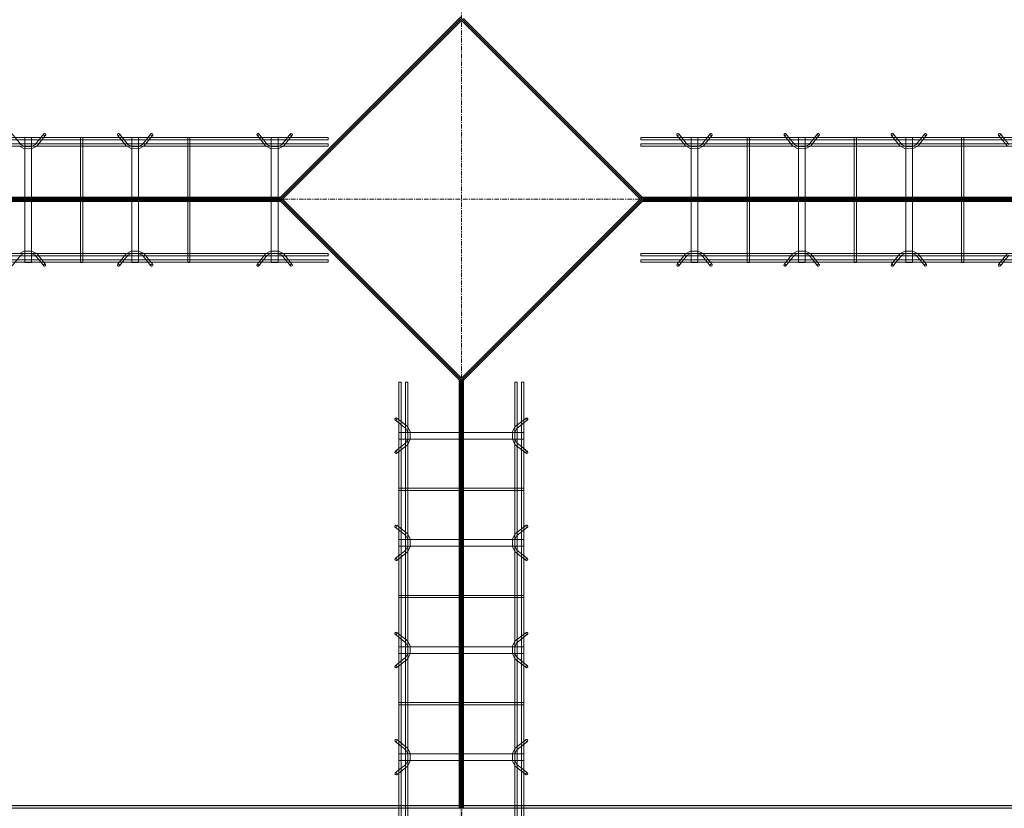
# Model space of a CAD drawing. Header units: inches. Extents: x -4136 to 1945, y -6639 to 12387.
# Tile 508 of 656: x -3204 to -3094, y 11779 to 11867. Entities that reach past the tile are written whole.
import ezdxf

# ---------------------------------------------------------------- set-up
doc = ezdxf.new("R2010")
doc.units = ezdxf.units.IN
doc.header["$MEASUREMENT"] = 0
doc.linetypes.add('Línea de rejilla', pattern=[0.875, 0.5, -0.125, 0.125, -0.125])
for name, color, linetype, lineweight in [('A-FLOR', 7, 'Continuous', 9), ('A-GENM', 7, 'Continuous', 9), ('S-BEAM', 7, 'Continuous', 9), ('S-GRID', 7, 'Continuous', 9)]:
    doc.layers.add(name, color=color, linetype=linetype, lineweight=lineweight)

# ---------------------------------------------------------------- blocks, each defined once
blk = doc.blocks.new('Dowel bar assembly - Dowel bar assembly-672828-SLAB ON GROUND JOINTS')
at = {"layer": 'S-BEAM', "color": 253, "true_color": 0xaaaaaa}
for p, q in [((4.02, 2.23), (4.97, 1.03)), ((5.18, 1.19), (4.23, 2.39)), ((7.76, 2.39), (6.81, 1.19)), ((7.01, 1.03), (7.96, 2.23)), ((16.02, 2.23), (16.97, 1.03)), ((17.18, 1.19), (16.23, 2.39)), ((19.76, 2.39), (18.81, 1.19)), ((19.01, 1.03), (19.96, 2.23)), ((28.02, 2.23), (28.97, 1.03)), ((29.18, 1.19), (28.23, 2.39)), ((31.76, 2.39), (30.81, 1.19)), ((31.01, 1.03), (31.96, 2.23)), ((40.02, 2.23), (40.97, 1.03)), ((41.18, 1.19), (40.23, 2.39)), ((136, 1.98), (0, 1.98)), ((0, 1.98), (0, 1.72)), ((0, 1.72), (0, 1.98)), ((0, 1.72), (136, 1.72)), ((136, 1.25), (0, 1.25)), ((0, 0.99), (0, 1.25)), ((0, 1.25), (0, 0.99)), ((5.63, 1.99), (5.63, -12.01)), ((6.38, 1.99), (5.63, 1.99)), ((5.63, 1.99), (6.38, 1.99)), ((6.38, -12.01), (6.38, 1.99)), ((11.87, 1.99), (11.87, -12.01)), ((12.13, 1.99), (11.87, 1.99)), ((11.87, 1.99), (12.13, 1.99)), ((12.13, -12.01), (12.13, 1.99)), ((17.63, 1.99), (17.63, -12.01)), ((18.38, 1.99), (17.63, 1.99)), ((17.63, 1.99), (18.38, 1.99)), ((18.38, -12.01), (18.38, 1.99)), ((23.87, 1.99), (23.87, -12.01)), ((24.13, 1.99), (23.87, 1.99)), ((23.87, 1.99), (24.13, 1.99)), ((24.13, -12.01), (24.13, 1.99)), ((29.63, 1.99), (29.63, -12.01)), ((30.38, 1.99), (29.63, 1.99)), ((29.63, 1.99), (30.38, 1.99)), ((30.38, -12.01), (30.38, 1.99)), ((35.87, 1.99), (35.87, -12.01)), ((36.13, 1.99), (35.87, 1.99)), ((35.87, 1.99), (36.13, 1.99)), ((36.13, -12.01), (36.13, 1.99)), ((0, 0.99), (136, 0.99)), ((136, -11.01), (0, -11.01)), ((0, -11.27), (0, -11.01)), ((0, -11.01), (0, -11.27)), ((0, -11.27), (136, -11.27)), ((136, -11.74), (0, -11.74)), ((0, -12), (0, -11.74)), ((0, -11.74), (0, -12)), ((0, -12), (136, -12)), ((4.97, -11.05), (4.02, -12.25)), ((4.23, -12.41), (5.18, -11.21)), ((6.38, -12.01), (5.63, -12.01)), ((5.63, -12.01), (6.38, -12.01)), ((6.81, -11.21), (7.76, -12.41)), ((7.96, -12.25), (7.01, -11.05)), ((12.13, -12.01), (11.87, -12.01)), ((11.87, -12.01), (12.13, -12.01)), ((16.97, -11.05), (16.02, -12.25)), ((16.23, -12.41), (17.18, -11.21)), ((18.38, -12.01), (17.63, -12.01)), ((17.63, -12.01), (18.38, -12.01)), ((18.81, -11.21), (19.76, -12.41)), ((19.96, -12.25), (19.01, -11.05)), ((24.13, -12.01), (23.87, -12.01)), ((23.87, -12.01), (24.13, -12.01)), ((28.97, -11.05), (28.02, -12.25)), ((28.23, -12.41), (29.18, -11.21)), ((30.38, -12.01), (29.63, -12.01)), ((29.63, -12.01), (30.38, -12.01)), ((30.81, -11.21), (31.76, -12.41)), ((31.96, -12.25), (31.01, -11.05)), ((36.13, -12.01), (35.87, -12.01)), ((35.87, -12.01), (36.13, -12.01)), ((40.97, -11.05), (40.02, -12.25)), ((40.23, -12.41), (41.18, -11.21))]:
    blk.add_line(p, q, dxfattribs=at)
at = {"layer": 'S-BEAM', "color": 253, "true_color": 0xaaaaaa, "flags": 128}
for points in [[(5.18, 1.19), (5.62, 0.97), (6.38, 0.98), (6.81, 1.19)], [(17.18, 1.19), (17.62, 0.97), (18.38, 0.98), (18.81, 1.19)], [(29.18, 1.19), (29.62, 0.97), (30.38, 0.98), (30.81, 1.19)], [(4.97, 1.03), (5.53, 0.73), (6.39, 0.72), (6.97, 0.99), (7.01, 1.03)], [(16.97, 1.03), (17.53, 0.73), (18.39, 0.72), (18.97, 0.99), (19.01, 1.03)], [(28.97, 1.03), (29.53, 0.73), (30.39, 0.72), (30.97, 0.99), (31.01, 1.03)], [(4.97, -11.05), (5.53, -10.75), (6.39, -10.74), (6.97, -11.01), (7.01, -11.05)], [(5.18, -11.21), (5.62, -10.99), (6.38, -11), (6.81, -11.21)], [(16.97, -11.05), (17.53, -10.75), (18.39, -10.74), (18.97, -11.01), (19.01, -11.05)], [(17.18, -11.21), (17.62, -10.99), (18.38, -11), (18.81, -11.21)], [(28.97, -11.05), (29.53, -10.75), (30.39, -10.74), (30.97, -11.01), (31.01, -11.05)], [(29.18, -11.21), (29.62, -10.99), (30.38, -11), (30.81, -11.21)]]:
    blk.add_lwpolyline(points, dxfattribs=at)
at = {"layer": 'S-BEAM', "color": 253, "true_color": 0xaaaaaa}
for centre, major_axis, start_param, end_param in [((4.12, 2.31), (0.101, 0.08), 5.709265, 8.850858), ((4.12, 2.31), (0.101, 0.08), 2.567673, 5.709265), ((7.86, 2.31), (-0.101, 0.08), 3.715513, 6.857105), ((7.86, 2.31), (-0.101, 0.08), 0.57392, 3.715513), ((16.12, 2.31), (0.101, 0.08), 5.709265, 8.850858), ((16.12, 2.31), (0.101, 0.08), 2.567673, 5.709265), ((19.86, 2.31), (-0.101, 0.08), 3.715513, 6.857105), ((19.86, 2.31), (-0.101, 0.08), 0.57392, 3.715513), ((28.12, 2.31), (0.101, 0.08), 5.709265, 8.850858), ((28.12, 2.31), (0.101, 0.08), 2.567673, 5.709265), ((31.86, 2.31), (-0.101, 0.08), 3.715513, 6.857105), ((31.86, 2.31), (-0.101, 0.08), 0.57392, 3.715513), ((40.12, 2.31), (0.101, 0.08), 5.709265, 8.850858), ((40.12, 2.31), (0.101, 0.08), 2.567673, 5.709265), ((4.12, -12.33), (-0.101, 0.08), 3.715513, 6.857105), ((4.12, -12.33), (-0.101, 0.08), 0.57392, 3.715513), ((7.86, -12.33), (0.101, 0.08), 5.709265, 8.850858), ((7.86, -12.33), (0.101, 0.08), 2.567673, 5.709265), ((16.12, -12.33), (-0.101, 0.08), 3.715513, 6.857105), ((16.12, -12.33), (-0.101, 0.08), 0.57392, 3.715513), ((19.86, -12.33), (0.101, 0.08), 5.709265, 8.850858), ((19.86, -12.33), (0.101, 0.08), 2.567673, 5.709265), ((28.12, -12.33), (-0.101, 0.08), 3.715513, 6.857105), ((28.12, -12.33), (-0.101, 0.08), 0.57392, 3.715513), ((31.86, -12.33), (0.101, 0.08), 5.709265, 8.850858), ((31.86, -12.33), (0.101, 0.08), 2.567673, 5.709265), ((40.12, -12.33), (-0.101, 0.08), 3.715513, 6.857105), ((40.12, -12.33), (-0.101, 0.08), 0.57392, 3.715513)]:
    blk.add_ellipse(centre, major_axis=major_axis, ratio=0.816528, start_param=start_param, end_param=end_param, dxfattribs=at)
blk = doc.blocks.new('Dowel bar assembly - Dowel bar assembly-670865-SLAB ON GROUND JOINTS')
at = {"layer": 'S-BEAM', "color": 253, "true_color": 0xaaaaaa}
for p, q in [((101.18, 1.19), (100.23, 2.39)), ((103.76, 2.39), (102.81, 1.19)), ((103.01, 1.03), (103.96, 2.23)), ((112.02, 2.23), (112.97, 1.03)), ((113.18, 1.19), (112.23, 2.39)), ((115.76, 2.39), (114.81, 1.19)), ((115.01, 1.03), (115.96, 2.23)), ((127.63, 2.23), (128.58, 1.03)), ((128.78, 1.19), (127.83, 2.39)), ((131.37, 2.39), (130.42, 1.19)), ((130.62, 1.03), (131.57, 2.23)), ((135.61, 1.98), (0, 1.98)), ((0, 1.72), (135.61, 1.72)), ((135.61, 1.25), (0, 1.25)), ((101.63, 1.99), (101.63, -12.01)), ((102.38, 1.99), (101.63, 1.99)), ((101.63, 1.99), (102.38, 1.99)), ((102.38, -12.01), (102.38, 1.99)), ((107.87, 1.99), (107.87, -12.01)), ((108.13, 1.99), (107.87, 1.99)), ((107.87, 1.99), (108.13, 1.99)), ((108.13, -12.01), (108.13, 1.99)), ((113.63, 1.99), (113.63, -12.01)), ((114.38, 1.99), (113.63, 1.99)), ((113.63, 1.99), (114.38, 1.99)), ((114.38, -12.01), (114.38, 1.99)), ((119.87, 1.99), (119.87, -12.01)), ((120.13, 1.99), (119.87, 1.99)), ((119.87, 1.99), (120.13, 1.99)), ((120.13, -12.01), (120.13, 1.99)), ((129.23, 1.99), (129.23, -12.01)), ((129.98, 1.99), (129.23, 1.99)), ((129.23, 1.99), (129.98, 1.99)), ((129.98, -12.01), (129.98, 1.99)), ((135.61, 1.98), (135.61, 1.72)), ((135.61, 1.72), (135.61, 1.98)), ((135.61, 0.99), (135.61, 1.25)), ((135.61, 1.25), (135.61, 0.99)), ((0, 0.99), (135.61, 0.99)), ((135.61, -11.01), (0, -11.01)), ((135.61, -11.27), (135.61, -11.01)), ((135.61, -11.01), (135.61, -11.27)), ((0, -11.27), (135.61, -11.27)), ((135.61, -11.74), (0, -11.74)), ((0, -12), (135.61, -12)), ((100.23, -12.41), (101.18, -11.21)), ((102.38, -12.01), (101.63, -12.01)), ((101.63, -12.01), (102.38, -12.01)), ((102.81, -11.21), (103.76, -12.41)), ((103.96, -12.25), (103.01, -11.05)), ((108.13, -12.01), (107.87, -12.01)), ((107.87, -12.01), (108.13, -12.01)), ((112.97, -11.05), (112.02, -12.25)), ((112.23, -12.41), (113.18, -11.21)), ((114.38, -12.01), (113.63, -12.01)), ((113.63, -12.01), (114.38, -12.01)), ((114.81, -11.21), (115.76, -12.41)), ((115.96, -12.25), (115.01, -11.05)), ((120.13, -12.01), (119.87, -12.01)), ((119.87, -12.01), (120.13, -12.01)), ((128.58, -11.05), (127.63, -12.25)), ((127.83, -12.41), (128.78, -11.21)), ((129.98, -12.01), (129.23, -12.01)), ((129.23, -12.01), (129.98, -12.01)), ((130.42, -11.21), (131.37, -12.41)), ((131.57, -12.25), (130.62, -11.05)), ((135.61, -12), (135.61, -11.74)), ((135.61, -11.74), (135.61, -12))]:
    blk.add_line(p, q, dxfattribs=at)
at = {"layer": 'S-BEAM', "color": 253, "true_color": 0xaaaaaa, "flags": 128}
for points in [[(101.18, 1.19), (101.62, 0.97), (102.38, 0.98), (102.81, 1.19)], [(113.18, 1.19), (113.62, 0.97), (114.38, 0.98), (114.81, 1.19)], [(128.78, 1.19), (129.23, 0.97), (129.99, 0.98), (130.42, 1.19)], [(100.97, 1.03), (101.53, 0.73), (102.39, 0.72), (102.97, 0.99), (103.01, 1.03)], [(112.97, 1.03), (113.53, 0.73), (114.39, 0.72), (114.97, 0.99), (115.01, 1.03)], [(128.58, 1.03), (129.13, 0.73), (129.99, 0.72), (130.58, 0.99), (130.62, 1.03)], [(100.97, -11.05), (101.53, -10.75), (102.39, -10.74), (102.97, -11.01), (103.01, -11.05)], [(101.18, -11.21), (101.62, -10.99), (102.38, -11), (102.81, -11.21)], [(112.97, -11.05), (113.53, -10.75), (114.39, -10.74), (114.97, -11.01), (115.01, -11.05)], [(113.18, -11.21), (113.62, -10.99), (114.38, -11), (114.81, -11.21)], [(128.58, -11.05), (129.13, -10.75), (129.99, -10.74), (130.58, -11.01), (130.62, -11.05)], [(128.78, -11.21), (129.23, -10.99), (129.99, -11), (130.42, -11.21)]]:
    blk.add_lwpolyline(points, dxfattribs=at)
at = {"layer": 'S-BEAM', "color": 253, "true_color": 0xaaaaaa}
for centre, major_axis, start_param, end_param in [((103.86, 2.31), (-0.101, 0.08), 3.715513, 6.857105), ((103.86, 2.31), (-0.101, 0.08), 0.57392, 3.715513), ((112.12, 2.31), (0.101, 0.08), 5.709265, 8.850858), ((112.12, 2.31), (0.101, 0.08), 2.567673, 5.709265), ((115.86, 2.31), (-0.101, 0.08), 3.715513, 6.857105), ((115.86, 2.31), (-0.101, 0.08), 0.57392, 3.715513), ((127.73, 2.31), (0.101, 0.08), 5.709265, 8.850858), ((127.73, 2.31), (0.101, 0.08), 2.567673, 5.709265), ((131.47, 2.31), (-0.101, 0.08), 3.715513, 6.857105), ((131.47, 2.31), (-0.101, 0.08), 0.57392, 3.715513), ((103.86, -12.33), (0.101, 0.08), 5.709265, 8.850858), ((103.86, -12.33), (0.101, 0.08), 2.567673, 5.709265), ((112.12, -12.33), (-0.101, 0.08), 3.715513, 6.857105), ((112.12, -12.33), (-0.101, 0.08), 0.57392, 3.715513), ((115.86, -12.33), (0.101, 0.08), 5.709265, 8.850858), ((115.86, -12.33), (0.101, 0.08), 2.567673, 5.709265), ((127.73, -12.33), (-0.101, 0.08), 3.715513, 6.857105), ((127.73, -12.33), (-0.101, 0.08), 0.57392, 3.715513), ((131.47, -12.33), (0.101, 0.08), 5.709265, 8.850858), ((131.47, -12.33), (0.101, 0.08), 2.567673, 5.709265)]:
    blk.add_ellipse(centre, major_axis=major_axis, ratio=0.816528, start_param=start_param, end_param=end_param, dxfattribs=at)
blk = doc.blocks.new('Dowel bar assembly - Dowel bar assembly-676036-SLAB ON GROUND JOINTS')
at = {"layer": 'S-BEAM', "color": 253, "true_color": 0xaaaaaa}
for p, q in [((4.02, 2.23), (4.97, 1.03)), ((5.18, 1.19), (4.23, 2.39)), ((7.76, 2.39), (6.81, 1.19)), ((7.01, 1.03), (7.96, 2.23)), ((16.02, 2.23), (16.97, 1.03)), ((17.18, 1.19), (16.23, 2.39)), ((19.76, 2.39), (18.81, 1.19)), ((19.01, 1.03), (19.96, 2.23)), ((28.02, 2.23), (28.97, 1.03)), ((29.18, 1.19), (28.23, 2.39)), ((31.76, 2.39), (30.81, 1.19)), ((31.01, 1.03), (31.96, 2.23)), ((40.02, 2.23), (40.97, 1.03)), ((41.18, 1.19), (40.23, 2.39)), ((43.76, 2.39), (42.81, 1.19)), ((43.01, 1.03), (43.96, 2.23)), ((271.28, 1.98), (0, 1.98)), ((0, 1.98), (0, 1.72)), ((0, 1.72), (0, 1.98)), ((0, 1.72), (271.28, 1.72)), ((271.28, 1.25), (0, 1.25)), ((0, 0.99), (0, 1.25)), ((0, 1.25), (0, 0.99)), ((5.63, 1.99), (5.63, -12.01)), ((6.38, 1.99), (5.63, 1.99)), ((5.63, 1.99), (6.38, 1.99)), ((6.38, -12.01), (6.38, 1.99)), ((11.87, 1.99), (11.87, -12.01)), ((12.13, 1.99), (11.87, 1.99)), ((11.87, 1.99), (12.13, 1.99)), ((12.13, -12.01), (12.13, 1.99)), ((17.63, 1.99), (17.63, -12.01)), ((18.38, 1.99), (17.63, 1.99)), ((17.63, 1.99), (18.38, 1.99)), ((18.38, -12.01), (18.38, 1.99)), ((23.87, 1.99), (23.87, -12.01)), ((24.13, 1.99), (23.87, 1.99)), ((23.87, 1.99), (24.13, 1.99)), ((24.13, -12.01), (24.13, 1.99)), ((29.63, 1.99), (29.63, -12.01)), ((30.38, 1.99), (29.63, 1.99)), ((29.63, 1.99), (30.38, 1.99)), ((30.38, -12.01), (30.38, 1.99)), ((35.87, 1.99), (35.87, -12.01)), ((36.13, 1.99), (35.87, 1.99)), ((35.87, 1.99), (36.13, 1.99)), ((36.13, -12.01), (36.13, 1.99)), ((41.63, 1.99), (41.63, -12.01)), ((42.38, 1.99), (41.63, 1.99)), ((41.63, 1.99), (42.38, 1.99)), ((42.38, -12.01), (42.38, 1.99)), ((0, 0.99), (271.28, 0.99)), ((271.28, -11.01), (0, -11.01)), ((0, -11.27), (0, -11.01)), ((0, -11.01), (0, -11.27)), ((0, -11.27), (271.28, -11.27)), ((271.28, -11.74), (0, -11.74)), ((0, -12), (0, -11.74)), ((0, -11.74), (0, -12)), ((0, -12), (271.28, -12)), ((4.97, -11.05), (4.02, -12.25)), ((4.23, -12.41), (5.18, -11.21)), ((6.38, -12.01), (5.63, -12.01)), ((5.63, -12.01), (6.38, -12.01)), ((6.81, -11.21), (7.76, -12.41)), ((7.96, -12.25), (7.01, -11.05)), ((12.13, -12.01), (11.87, -12.01)), ((11.87, -12.01), (12.13, -12.01)), ((16.97, -11.05), (16.02, -12.25)), ((16.23, -12.41), (17.18, -11.21)), ((18.38, -12.01), (17.63, -12.01)), ((17.63, -12.01), (18.38, -12.01)), ((18.81, -11.21), (19.76, -12.41)), ((19.96, -12.25), (19.01, -11.05)), ((24.13, -12.01), (23.87, -12.01)), ((23.87, -12.01), (24.13, -12.01)), ((28.97, -11.05), (28.02, -12.25)), ((28.23, -12.41), (29.18, -11.21)), ((30.38, -12.01), (29.63, -12.01)), ((29.63, -12.01), (30.38, -12.01)), ((30.81, -11.21), (31.76, -12.41)), ((31.96, -12.25), (31.01, -11.05)), ((36.13, -12.01), (35.87, -12.01)), ((35.87, -12.01), (36.13, -12.01)), ((40.97, -11.05), (40.02, -12.25)), ((40.23, -12.41), (41.18, -11.21)), ((42.38, -12.01), (41.63, -12.01)), ((41.63, -12.01), (42.38, -12.01)), ((42.81, -11.21), (43.76, -12.41)), ((43.96, -12.25), (43.01, -11.05))]:
    blk.add_line(p, q, dxfattribs=at)
at = {"layer": 'S-BEAM', "color": 253, "true_color": 0xaaaaaa, "flags": 128}
for points in [[(5.18, 1.19), (5.62, 0.97), (6.38, 0.98), (6.81, 1.19)], [(17.18, 1.19), (17.62, 0.97), (18.38, 0.98), (18.81, 1.19)], [(29.18, 1.19), (29.62, 0.97), (30.38, 0.98), (30.81, 1.19)], [(41.18, 1.19), (41.62, 0.97), (42.38, 0.98), (42.81, 1.19)], [(4.97, 1.03), (5.53, 0.73), (6.39, 0.72), (6.97, 0.99), (7.01, 1.03)], [(16.97, 1.03), (17.53, 0.73), (18.39, 0.72), (18.97, 0.99), (19.01, 1.03)], [(28.97, 1.03), (29.53, 0.73), (30.39, 0.72), (30.97, 0.99), (31.01, 1.03)], [(40.97, 1.03), (41.53, 0.73), (42.39, 0.72), (42.97, 0.99), (43.01, 1.03)], [(4.97, -11.05), (5.53, -10.75), (6.39, -10.74), (6.97, -11.01), (7.01, -11.05)], [(5.18, -11.21), (5.62, -10.99), (6.38, -11), (6.81, -11.21)], [(16.97, -11.05), (17.53, -10.75), (18.39, -10.74), (18.97, -11.01), (19.01, -11.05)], [(17.18, -11.21), (17.62, -10.99), (18.38, -11), (18.81, -11.21)], [(28.97, -11.05), (29.53, -10.75), (30.39, -10.74), (30.97, -11.01), (31.01, -11.05)], [(29.18, -11.21), (29.62, -10.99), (30.38, -11), (30.81, -11.21)], [(40.97, -11.05), (41.53, -10.75), (42.39, -10.74), (42.97, -11.01), (43.01, -11.05)], [(41.18, -11.21), (41.62, -10.99), (42.38, -11), (42.81, -11.21)]]:
    blk.add_lwpolyline(points, dxfattribs=at)
at = {"layer": 'S-BEAM', "color": 253, "true_color": 0xaaaaaa}
for centre, major_axis, start_param, end_param in [((4.12, 2.31), (0.101, 0.08), 5.709265, 8.850858), ((4.12, 2.31), (0.101, 0.08), 2.567673, 5.709265), ((7.86, 2.31), (-0.101, 0.08), 3.715513, 6.857105), ((7.86, 2.31), (-0.101, 0.08), 0.57392, 3.715513), ((16.12, 2.31), (0.101, 0.08), 5.709265, 8.850858), ((16.12, 2.31), (0.101, 0.08), 2.567673, 5.709265), ((19.86, 2.31), (-0.101, 0.08), 3.715513, 6.857105), ((19.86, 2.31), (-0.101, 0.08), 0.57392, 3.715513), ((28.12, 2.31), (0.101, 0.08), 5.709265, 8.850858), ((28.12, 2.31), (0.101, 0.08), 2.567673, 5.709265), ((31.86, 2.31), (-0.101, 0.08), 3.715513, 6.857105), ((31.86, 2.31), (-0.101, 0.08), 0.57392, 3.715513), ((40.12, 2.31), (0.101, 0.08), 5.709265, 8.850858), ((40.12, 2.31), (0.101, 0.08), 2.567673, 5.709265), ((43.86, 2.31), (-0.101, 0.08), 3.715513, 6.857105), ((43.86, 2.31), (-0.101, 0.08), 0.57392, 3.715513), ((4.12, -12.33), (-0.101, 0.08), 3.715513, 6.857105), ((4.12, -12.33), (-0.101, 0.08), 0.57392, 3.715513), ((7.86, -12.33), (0.101, 0.08), 5.709265, 8.850858), ((7.86, -12.33), (0.101, 0.08), 2.567673, 5.709265), ((16.12, -12.33), (-0.101, 0.08), 3.715513, 6.857105), ((16.12, -12.33), (-0.101, 0.08), 0.57392, 3.715513), ((19.86, -12.33), (0.101, 0.08), 5.709265, 8.850858), ((19.86, -12.33), (0.101, 0.08), 2.567673, 5.709265), ((28.12, -12.33), (-0.101, 0.08), 3.715513, 6.857105), ((28.12, -12.33), (-0.101, 0.08), 0.57392, 3.715513), ((31.86, -12.33), (0.101, 0.08), 5.709265, 8.850858), ((31.86, -12.33), (0.101, 0.08), 2.567673, 5.709265), ((40.12, -12.33), (-0.101, 0.08), 3.715513, 6.857105), ((40.12, -12.33), (-0.101, 0.08), 0.57392, 3.715513), ((43.86, -12.33), (0.101, 0.08), 5.709265, 8.850858), ((43.86, -12.33), (0.101, 0.08), 2.567673, 5.709265)]:
    blk.add_ellipse(centre, major_axis=major_axis, ratio=0.816528, start_param=start_param, end_param=end_param, dxfattribs=at)

msp = doc.modelspace()

# ---------------------------------------------------------------- hatches: boundary and pattern name
at = {"layer": 'A-GENM', "true_color": 0xff0000}
for points in [[(-3154.32374, 11867.65475), (-3154.12689, 11867.4579), (-3154.10103, 11867.43204), (-3154.32374, 11867.20933), (-3174.34367, 11847.1894), (-3174.45502, 11847.07804), (-3174.51868, 11847.1417), (-3174.67773, 11847.30075), (-3174.59224, 11847.38625), (-3154.52059, 11867.4579)], [(-3154.32374, 11867.65475), (-3154.2803, 11867.61131), (-3154.10103, 11867.43204), (-3154.32374, 11867.20933), (-3174.34367, 11847.1894), (-3174.45502, 11847.07804), (-3174.52081, 11847.14383), (-3174.60982, 11847.23284), (-3174.67773, 11847.30075), (-3154.36718, 11867.61131)], [(-3134.19245, 11847.07804), (-3134.30381, 11847.1894), (-3154.32374, 11867.20933), (-3154.10103, 11867.43204), (-3134.05524, 11847.38625), (-3133.96974, 11847.30075)], [(-3134.19245, 11847.07804), (-3134.30381, 11847.1894), (-3154.32374, 11867.20933), (-3154.10103, 11867.43204), (-3133.96974, 11847.30075)], [(-3174.78909, 11847.1894), (-3174.67773, 11847.30075), (-3174.45502, 11847.07804), (-3174.34367, 11847.1894), (-3154.32374, 11827.16947), (-3154.43509, 11827.05811), (-3154.21238, 11826.8354), (-3154.32374, 11826.72404), (-3154.52059, 11826.9209)], [(-3174.78909, 11847.1894), (-3174.67773, 11847.30075), (-3174.45502, 11847.07804), (-3174.34367, 11847.1894), (-3154.32374, 11827.16947), (-3154.43509, 11827.05811), (-3154.21238, 11826.8354), (-3154.2803, 11826.76748), (-3154.32374, 11826.72404), (-3154.36718, 11826.76748)], [(-3154.43509, 11827.05811), (-3154.32374, 11827.16947), (-3134.30381, 11847.1894), (-3134.19245, 11847.07804), (-3133.96974, 11847.30075), (-3133.85839, 11847.1894), (-3134.05524, 11846.99255), (-3154.21238, 11826.8354)], [(-3154.43509, 11827.05811), (-3154.32374, 11827.16947), (-3134.30381, 11847.1894), (-3134.19245, 11847.07804), (-3133.96974, 11847.30075), (-3133.90183, 11847.23284), (-3133.85839, 11847.1894), (-3133.90183, 11847.14596), (-3154.21238, 11826.8354)], [(-2920.13768, 11778.9894), (-2920.45264, 11778.9894), (-3748.91124, 11778.9894), (-3748.91124, 11779.30436), (-2920.13768, 11779.30436)], [(-2920.13768, 11778.9894), (-2920.45264, 11778.9894), (-3748.91124, 11778.9894), (-3748.91124, 11779.30436), (-2920.13768, 11779.30436)]]:
    msp.add_hatch(color=1, dxfattribs=at).paths.add_polyline_path(points, flags=0)
at = {"layer": 'A-GENM', "true_color": 0x0000ff}
for points in [[(-3174.53564, 11847.44285), (-3174.67773, 11847.30075), (-3174.60982, 11847.23284), (-3460.90183, 11847.23284), (-3461.0811, 11847.41211), (-3461.0811, 11847.44285)], [(-3174.51868, 11847.01965), (-3461.02813, 11847.01965), (-3460.85839, 11847.1894), (-3461.0811, 11847.41211), (-3461.0811, 11847.44133), (-3174.53716, 11847.44133), (-3174.67773, 11847.30075), (-3174.51868, 11847.1417)], [(-3461.0811, 11846.93277), (-3461.0811, 11846.96669), (-3460.85839, 11847.1894), (-3461.02496, 11847.35597), (-3174.62252, 11847.35597), (-3174.67773, 11847.30075), (-3174.51868, 11847.1417), (-3174.51868, 11846.93277)], [(-3174.51868, 11846.99255), (-3461.05524, 11846.99255), (-3460.85839, 11847.1894), (-3460.96974, 11847.30075), (-3461.05524, 11847.38625), (-3174.59224, 11847.38625), (-3174.67773, 11847.30075), (-3174.51868, 11847.1417)], [(-3174.51868, 11847.01041), (-3461.03738, 11847.01041), (-3460.85839, 11847.1894), (-3461.02344, 11847.35445), (-3174.62404, 11847.35445), (-3174.67773, 11847.30075), (-3174.51868, 11847.1417)], [(-2847.51659, 11846.93277), (-3134.11501, 11846.93277), (-3133.85839, 11847.1894), (-3134.02496, 11847.35597), (-2847.51659, 11847.35597)], [(-2847.51659, 11847.23284), (-3133.90183, 11847.23284), (-3134.11184, 11847.44285), (-2847.51659, 11847.44285)], [(-2847.51659, 11847.01965), (-3134.02813, 11847.01965), (-3133.85839, 11847.1894), (-3134.11032, 11847.44133), (-2847.51659, 11847.44133)], [(-2847.51659, 11846.99255), (-3134.05524, 11846.99255), (-3133.85839, 11847.1894), (-3133.96974, 11847.30075), (-3134.05524, 11847.38625), (-2847.51659, 11847.38625)], [(-2847.51659, 11847.01041), (-3134.03738, 11847.01041), (-3133.85839, 11847.1894), (-3134.02344, 11847.35445), (-2847.51659, 11847.35445)], [(-2847.51659, 11847.14596), (-3133.90183, 11847.14596), (-3133.85839, 11847.1894), (-3133.90183, 11847.23284), (-2847.51659, 11847.23284)], [(-3154.58036, 11778.9894), (-3154.58036, 11826.98067), (-3154.32374, 11826.72404), (-3154.15717, 11826.89062), (-3154.15717, 11778.9894)], [(-3154.52059, 11778.9894), (-3154.52059, 11826.9209), (-3154.32374, 11826.72404), (-3154.21238, 11826.8354), (-3154.12689, 11826.9209), (-3154.12689, 11778.9894)], [(-3154.50273, 11778.9894), (-3154.50273, 11826.90304), (-3154.32374, 11826.72404), (-3154.15869, 11826.88909), (-3154.15869, 11778.9894)], [(-3154.49348, 11778.9894), (-3154.49348, 11826.89379), (-3154.32374, 11826.72404), (-3154.10103, 11826.94676), (-3154.18666, 11827.03239), (-3154.07181, 11827.03239), (-3154.07181, 11778.9894)], [(-3154.36718, 11778.9894), (-3154.36718, 11826.76748), (-3154.32374, 11826.72404), (-3154.2803, 11826.76748), (-3154.2803, 11778.9894)], [(-3154.2803, 11778.9894), (-3154.2803, 11826.76748), (-3154.10103, 11826.94676), (-3154.18666, 11827.03239), (-3154.07029, 11827.03239), (-3154.07029, 11778.9894)], [(-3154.52059, 11555.28643), (-3154.52059, 11778.9894), (-3154.12689, 11778.9894), (-3154.12689, 11555.28643)]]:
    msp.add_hatch(color=5, dxfattribs=at).paths.add_polyline_path(points, flags=0)
h = msp.add_hatch(color=5, dxfattribs=at)
edge = h.paths.add_edge_path(flags=0)
edge.add_line((-3174.51868, 11847.14596), (-3460.90183, 11847.14596))
edge.add_line((-3460.90183, 11847.14596), (-3460.85839, 11847.1894))
edge.add_line((-3460.85839, 11847.1894), (-3460.90183, 11847.23284))
edge.add_line((-3460.90183, 11847.23284), (-3174.60982, 11847.23284))
edge.add_line((-3174.60982, 11847.23284), (-3174.52081, 11847.14383))

# ---------------------------------------------------------------- linework, layer by layer
at = {"layer": 'A-FLOR'}
for p, q in [((-3174.56638, 11847.1894), (-3154.32374, 11867.43204)), ((-3154.32374, 11867.43204), (-3134.0811, 11847.1894)), ((-3154.32374, 11826.94676), (-3174.56638, 11847.1894)), ((-3134.0811, 11847.1894), (-3154.32374, 11826.94676))]:
    msp.add_line(p, q, dxfattribs=at)
at = {"layer": 'A-GENM', "color": 1, "true_color": 0xff0000}
for p, q in [((-3174.67773, 11847.30075), (-3154.36718, 11867.61131)), ((-3154.50273, 11867.47576), (-3174.67773, 11847.30075)), ((-3174.63161, 11847.34688), (-3154.48122, 11867.49727)), ((-3154.52059, 11867.4579), (-3174.59224, 11847.38625)), ((-3174.34367, 11847.1894), (-3154.32374, 11867.20933)), ((-3174.34367, 11847.1894), (-3154.32374, 11867.20933)), ((-3154.32374, 11867.20933), (-3174.34367, 11847.1894)), ((-3154.32374, 11867.20933), (-3174.34367, 11847.1894)), ((-3154.32374, 11867.20933), (-3134.30381, 11847.1894)), ((-3154.32374, 11867.20933), (-3134.30381, 11847.1894)), ((-3134.30381, 11847.1894), (-3154.32374, 11867.20933)), ((-3134.30381, 11847.1894), (-3154.32374, 11867.20933)), ((-3154.10103, 11867.43204), (-3134.01587, 11847.34688)), ((-3134.05524, 11847.38625), (-3154.10103, 11867.43204)), ((-3154.10103, 11867.43204), (-3133.96974, 11847.30075)), ((-3133.96974, 11847.30075), (-3154.10103, 11867.43204)), ((-3174.78909, 11847.1894), (-3174.67773, 11847.30075)), ((-3174.67773, 11847.30075), (-3174.78909, 11847.1894)), ((-3174.78909, 11847.1894), (-3174.67773, 11847.30075)), ((-3174.67773, 11847.30075), (-3174.78909, 11847.1894)), ((-3174.78909, 11847.1894), (-3154.52059, 11826.9209)), ((-3174.78909, 11847.1894), (-3154.48122, 11826.88152)), ((-3154.50273, 11826.90304), (-3174.78909, 11847.1894)), ((-3154.36718, 11826.76748), (-3174.78909, 11847.1894)), ((-3174.34367, 11847.1894), (-3154.32374, 11827.16947)), ((-3154.32374, 11827.16947), (-3174.34367, 11847.1894)), ((-3174.34367, 11847.1894), (-3154.32374, 11827.16947)), ((-3154.32374, 11827.16947), (-3174.34367, 11847.1894)), ((-3154.32374, 11827.16947), (-3134.30381, 11847.1894)), ((-3134.30381, 11847.1894), (-3154.32374, 11827.16947)), ((-3154.32374, 11827.16947), (-3134.30381, 11847.1894)), ((-3134.30381, 11847.1894), (-3154.32374, 11827.16947)), ((-3133.90183, 11847.14596), (-3154.21238, 11826.8354)), ((-3133.85839, 11847.1894), (-3133.96974, 11847.30075)), ((-3133.96974, 11847.30075), (-3133.90183, 11847.23284)), ((-3133.85839, 11847.1894), (-3133.9505, 11847.09729)), ((-3133.90183, 11847.23284), (-3133.85839, 11847.1894)), ((-3133.85839, 11847.1894), (-3133.90183, 11847.14596)), ((-3154.21238, 11826.8354), (-3134.01587, 11847.03192)), ((-3134.03738, 11847.01041), (-3154.21238, 11826.8354)), ((-3154.21238, 11826.8354), (-3134.05524, 11846.99255)), ((-3133.9505, 11847.09729), (-3134.03738, 11847.01041)), ((-3154.41585, 11826.81616), (-3154.50273, 11826.90304)), ((-3154.32374, 11826.72404), (-3154.41585, 11826.81616)), ((-3154.32374, 11826.72404), (-3154.36718, 11826.76748)), ((-3154.32374, 11826.72404), (-3154.21238, 11826.8354)), ((-3154.2803, 11826.76748), (-3154.32374, 11826.72404)), ((-3154.21238, 11826.8354), (-3154.2803, 11826.76748)), ((-2920.13768, 11779.30436), (-3748.91124, 11779.30436)), ((-2920.13768, 11779.30436), (-3748.91124, 11779.30436)), ((-3748.91124, 11779.30436), (-2920.13768, 11779.30436)), ((-3748.91124, 11779.30436), (-2920.13768, 11779.30436)), ((-2920.45264, 11778.9894), (-3748.91124, 11778.9894)), ((-3748.91124, 11778.9894), (-2920.45264, 11778.9894)), ((-2920.45264, 11778.9894), (-3748.91124, 11778.9894)), ((-3748.91124, 11778.9894), (-2920.45264, 11778.9894))]:
    msp.add_line(p, q, dxfattribs=at)
at = {"layer": 'A-GENM', "color": 5, "true_color": 0x0000ff}
for p, q in [((-3174.53564, 11847.44285), (-3461.0811, 11847.44285)), ((-3174.53716, 11847.44133), (-3461.0811, 11847.44133)), ((-3461.05524, 11847.38625), (-3174.59224, 11847.38625)), ((-3461.05524, 11847.38625), (-3174.59224, 11847.38625)), ((-3174.62252, 11847.35597), (-3461.02496, 11847.35597)), ((-3174.62404, 11847.35445), (-3461.02344, 11847.35445)), ((-3174.63161, 11847.34688), (-3461.01587, 11847.34688)), ((-3174.63161, 11847.34688), (-3461.01587, 11847.34688)), ((-3460.90183, 11847.23284), (-3174.60982, 11847.23284)), ((-3174.51868, 11847.14596), (-3460.90183, 11847.14596)), ((-3174.67773, 11847.30075), (-3174.53564, 11847.44285)), ((-3174.53564, 11847.44285), (-3174.67773, 11847.30075)), ((-3174.67773, 11847.30075), (-3174.53716, 11847.44133)), ((-3174.53716, 11847.44133), (-3174.67773, 11847.30075)), ((-3174.67773, 11847.30075), (-3174.62252, 11847.35597)), ((-3174.62252, 11847.35597), (-3174.67773, 11847.30075)), ((-3174.67773, 11847.30075), (-3174.62404, 11847.35445)), ((-3174.62404, 11847.35445), (-3174.67773, 11847.30075)), ((-3174.60982, 11847.23284), (-3174.67773, 11847.30075)), ((-3174.67773, 11847.30075), (-3174.51868, 11847.1417)), ((-3174.51868, 11847.1417), (-3174.67773, 11847.30075)), ((-3174.67773, 11847.30075), (-3174.51868, 11847.1417)), ((-3174.51868, 11847.1417), (-3174.67773, 11847.30075)), ((-3174.67773, 11847.30075), (-3174.51868, 11847.1417)), ((-3174.51868, 11847.1417), (-3174.67773, 11847.30075)), ((-3174.67773, 11847.30075), (-3174.52229, 11847.14531)), ((-3174.59224, 11847.38625), (-3174.63161, 11847.34688)), ((-3174.52081, 11847.14383), (-3174.60982, 11847.23284)), ((-3174.51868, 11847.03192), (-3174.51868, 11847.1417)), ((-3174.51868, 11847.1417), (-3174.51868, 11846.99255)), ((-3174.51868, 11847.09729), (-3174.51868, 11847.1417)), ((-3174.51868, 11847.1417), (-3174.51868, 11847.01041)), ((-3174.51868, 11846.93277), (-3174.51868, 11847.1417)), ((-3174.51868, 11847.1417), (-3174.51868, 11846.93277)), ((-3174.51868, 11847.01965), (-3174.51868, 11847.1417)), ((-3174.51868, 11847.1417), (-3174.51868, 11847.01965)), ((-3134.11501, 11846.93277), (-3133.85839, 11847.1894)), ((-3133.85839, 11847.1894), (-3134.11501, 11846.93277)), ((-3134.11184, 11847.44285), (-3133.90183, 11847.23284)), ((-3133.85839, 11847.1894), (-3134.11184, 11847.44285)), ((-2847.51659, 11847.44285), (-3134.11184, 11847.44285)), ((-3134.11032, 11847.44133), (-3133.85839, 11847.1894)), ((-3133.85839, 11847.1894), (-3134.11032, 11847.44133)), ((-2847.51659, 11847.44133), (-3134.11032, 11847.44133)), ((-3134.01587, 11847.34688), (-3134.05524, 11847.38625)), ((-3134.05524, 11847.38625), (-2847.51659, 11847.38625)), ((-3134.05524, 11847.38625), (-2847.51659, 11847.38625)), ((-3133.85839, 11847.1894), (-3134.03738, 11847.01041)), ((-3134.02813, 11847.01965), (-3133.85839, 11847.1894)), ((-3133.85839, 11847.1894), (-3134.02813, 11847.01965)), ((-3134.02496, 11847.35597), (-3133.85839, 11847.1894)), ((-3133.85839, 11847.1894), (-3134.02496, 11847.35597)), ((-2847.51659, 11847.35597), (-3134.02496, 11847.35597)), ((-3134.02344, 11847.35445), (-3133.85839, 11847.1894)), ((-3133.85839, 11847.1894), (-3134.02344, 11847.35445)), ((-2847.51659, 11847.35445), (-3134.02344, 11847.35445)), ((-2847.51659, 11847.34688), (-3134.01587, 11847.34688)), ((-2847.51659, 11847.34688), (-3134.01587, 11847.34688)), ((-3133.9505, 11847.09729), (-3133.85839, 11847.1894)), ((-3133.90183, 11847.23284), (-2847.51659, 11847.23284)), ((-3133.90183, 11847.23284), (-3133.85839, 11847.1894)), ((-3133.90183, 11847.14596), (-3133.85839, 11847.1894)), ((-3133.85839, 11847.1894), (-3133.90183, 11847.14596)), ((-2847.51659, 11847.14596), (-3133.90183, 11847.14596)), ((-3174.51868, 11846.93277), (-3461.0811, 11846.93277)), ((-3461.05524, 11846.99255), (-3174.51868, 11846.99255)), ((-3461.05524, 11846.99255), (-3174.51868, 11846.99255)), ((-3461.03738, 11847.01041), (-3174.51868, 11847.01041)), ((-3174.51868, 11847.01965), (-3461.02813, 11847.01965)), ((-3174.51868, 11847.03192), (-3461.01587, 11847.03192)), ((-3461.01587, 11847.03192), (-3174.51868, 11847.03192)), ((-3174.51868, 11847.09729), (-3460.9505, 11847.09729)), ((-3174.51868, 11847.01041), (-3174.51868, 11847.09729)), ((-3174.51868, 11846.99255), (-3174.51868, 11847.03192)), ((-2847.51659, 11846.93277), (-3134.11501, 11846.93277)), ((-3134.05524, 11846.99255), (-3134.01587, 11847.03192)), ((-3134.05524, 11846.99255), (-2847.51659, 11846.99255)), ((-3134.05524, 11846.99255), (-2847.51659, 11846.99255)), ((-3134.03738, 11847.01041), (-3133.9505, 11847.09729)), ((-3134.03738, 11847.01041), (-2847.51659, 11847.01041)), ((-2847.51659, 11847.01965), (-3134.02813, 11847.01965)), ((-2847.51659, 11847.03192), (-3134.01587, 11847.03192)), ((-3134.01587, 11847.03192), (-2847.51659, 11847.03192)), ((-2847.51659, 11847.09729), (-3133.9505, 11847.09729)), ((-3154.32374, 11826.72404), (-3154.58036, 11826.98067)), ((-3154.58036, 11826.98067), (-3154.32374, 11826.72404)), ((-3154.58036, 11778.9894), (-3154.58036, 11826.98067)), ((-3154.52059, 11826.9209), (-3154.52059, 11778.9894)), ((-3154.52059, 11826.9209), (-3154.52059, 11778.9894)), ((-3154.52059, 11826.9209), (-3154.48122, 11826.88152)), ((-3154.41585, 11826.81616), (-3154.50273, 11826.90304)), ((-3154.50273, 11826.90304), (-3154.32374, 11826.72404)), ((-3154.50273, 11778.9894), (-3154.50273, 11826.90304)), ((-3154.49348, 11826.89379), (-3154.32374, 11826.72404)), ((-3154.32374, 11826.72404), (-3154.49348, 11826.89379)), ((-3154.49348, 11778.9894), (-3154.49348, 11826.89379)), ((-3154.48122, 11778.9894), (-3154.48122, 11826.88152)), ((-3154.48122, 11826.88152), (-3154.48122, 11778.9894)), ((-3154.41585, 11826.81616), (-3154.32374, 11826.72404)), ((-3154.41585, 11778.9894), (-3154.41585, 11826.81616)), ((-3154.32374, 11826.72404), (-3154.36718, 11826.76748)), ((-3154.36718, 11826.76748), (-3154.36718, 11778.9894)), ((-3154.32374, 11826.72404), (-3154.36718, 11826.76748)), ((-3154.32374, 11826.72404), (-3154.10103, 11826.94676)), ((-3154.10103, 11826.94676), (-3154.32374, 11826.72404)), ((-3154.32374, 11826.72404), (-3154.10103, 11826.94676)), ((-3154.15717, 11826.89062), (-3154.32374, 11826.72404)), ((-3154.32374, 11826.72404), (-3154.15717, 11826.89062)), ((-3154.32374, 11826.72404), (-3154.15869, 11826.88909)), ((-3154.15869, 11826.88909), (-3154.32374, 11826.72404)), ((-3154.2803, 11826.76748), (-3154.32374, 11826.72404)), ((-3154.10103, 11826.94676), (-3154.2803, 11826.76748)), ((-3154.2803, 11826.76748), (-3154.2803, 11778.9894)), ((-3154.12689, 11826.9209), (-3154.21238, 11826.8354)), ((-3154.21238, 11826.8354), (-3154.16626, 11826.88152)), ((-3154.16626, 11827.03239), (-3154.18666, 11827.03239)), ((-3154.18666, 11827.03239), (-3154.12689, 11827.03239)), ((-3154.12689, 11826.97262), (-3154.18666, 11827.03239)), ((-3154.18666, 11827.03239), (-3154.16626, 11827.01199)), ((-3154.18666, 11827.03239), (-3154.07029, 11827.03239)), ((-3154.07029, 11827.03239), (-3154.18666, 11827.03239)), ((-3154.18666, 11827.03239), (-3154.15717, 11827.03239)), ((-3154.15717, 11827.03239), (-3154.18666, 11827.03239)), ((-3154.18666, 11827.03239), (-3154.10103, 11826.94676)), ((-3154.10103, 11826.94676), (-3154.18666, 11827.03239)), ((-3154.18666, 11827.03239), (-3154.10103, 11826.94676)), ((-3154.10103, 11826.94676), (-3154.18666, 11827.03239)), ((-3154.18666, 11827.03239), (-3154.15869, 11827.00442)), ((-3154.15869, 11827.00442), (-3154.18666, 11827.03239)), ((-3154.18666, 11827.03239), (-3154.15717, 11827.0029)), ((-3154.15717, 11827.0029), (-3154.18666, 11827.03239)), ((-3154.07181, 11827.03239), (-3154.18666, 11827.03239)), ((-3154.18666, 11827.03239), (-3154.07181, 11827.03239)), ((-3154.15869, 11827.03239), (-3154.18666, 11827.03239)), ((-3154.18666, 11827.03239), (-3154.15869, 11827.03239)), ((-3154.12689, 11827.03239), (-3154.16626, 11827.03239)), ((-3154.16626, 11827.01199), (-3154.16626, 11827.03239)), ((-3154.16626, 11827.01199), (-3154.16626, 11827.03239)), ((-3154.16626, 11827.01199), (-3154.12689, 11826.97262)), ((-3154.16626, 11826.88152), (-3154.12689, 11826.9209)), ((-3154.16626, 11778.9894), (-3154.16626, 11826.88152)), ((-3154.16626, 11778.9894), (-3154.16626, 11826.88152)), ((-3154.15869, 11827.00442), (-3154.15869, 11827.03239)), ((-3154.15869, 11778.9894), (-3154.15869, 11826.88909)), ((-3154.15717, 11827.0029), (-3154.15717, 11827.03239)), ((-3154.15717, 11778.9894), (-3154.15717, 11826.89062)), ((-3154.12689, 11827.03239), (-3154.12689, 11826.97262)), ((-3154.12689, 11827.03239), (-3154.12689, 11826.97262)), ((-3154.12689, 11826.9209), (-3154.12689, 11778.9894)), ((-3154.12689, 11826.9209), (-3154.12689, 11778.9894)), ((-3154.07181, 11778.9894), (-3154.07181, 11827.03239)), ((-3154.07029, 11778.9894), (-3154.07029, 11827.03239)), ((-3154.15717, 11778.9894), (-3154.58036, 11778.9894)), ((-3154.58036, 11778.9894), (-3154.15869, 11778.9894)), ((-3154.12689, 11778.9894), (-3154.52059, 11778.9894)), ((-3154.52059, 11778.9894), (-3154.48122, 11778.9894)), ((-3154.48122, 11778.9894), (-3154.52059, 11778.9894)), ((-3154.52059, 11778.9894), (-3154.12689, 11778.9894)), ((-3154.15869, 11778.9894), (-3154.50273, 11778.9894)), ((-3154.50273, 11778.9894), (-3154.41585, 11778.9894)), ((-3154.07181, 11778.9894), (-3154.49348, 11778.9894)), ((-3154.49348, 11778.9894), (-3154.07029, 11778.9894)), ((-3154.48122, 11778.9894), (-3154.16626, 11778.9894)), ((-3154.16626, 11778.9894), (-3154.48122, 11778.9894)), ((-3154.41585, 11778.9894), (-3154.07181, 11778.9894)), ((-3154.2803, 11778.9894), (-3154.36718, 11778.9894)), ((-3154.36718, 11778.9894), (-3154.15717, 11778.9894)), ((-3154.07029, 11778.9894), (-3154.2803, 11778.9894)), ((-3154.16626, 11778.9894), (-3154.12689, 11778.9894)), ((-3154.12689, 11778.9894), (-3154.16626, 11778.9894))]:
    msp.add_line(p, q, dxfattribs=at)
at = {"layer": 'S-GRID', "color": 253, "linetype": 'Línea de rejilla', "true_color": 0xaaaaaa}
for p, q in [((-3154.32374, 9772.6103), (-3154.32374, 12288.55505)), ((-1777.2452, 11847.1894), (-4038.05123, 11847.1894))]:
    msp.add_line(p, q, dxfattribs=at)

# ---------------------------------------------------------------- block references
at = {"layer": 'S-BEAM', "color": 253, "true_color": 0xaaaaaa}
for name, p in [('Dowel bar assembly - Dowel bar assembly-670865-SLAB ON GROUND JOINTS', (-3304.82632, 11852.13419)), ('Dowel bar assembly - Dowel bar assembly-672828-SLAB ON GROUND JOINTS', (-3134.22008, 11852.13419))]:
    msp.add_blockref(name, p, dxfattribs=at)
at = {"layer": 'S-BEAM', "color": 253, "true_color": 0xaaaaaa, "rotation": 269.9999999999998}
msp.add_blockref('Dowel bar assembly - Dowel bar assembly-676036-SLAB ON GROUND JOINTS', (-3149.31354, 11826.70916), dxfattribs=at)

doc.saveas('drawing.dxf')
